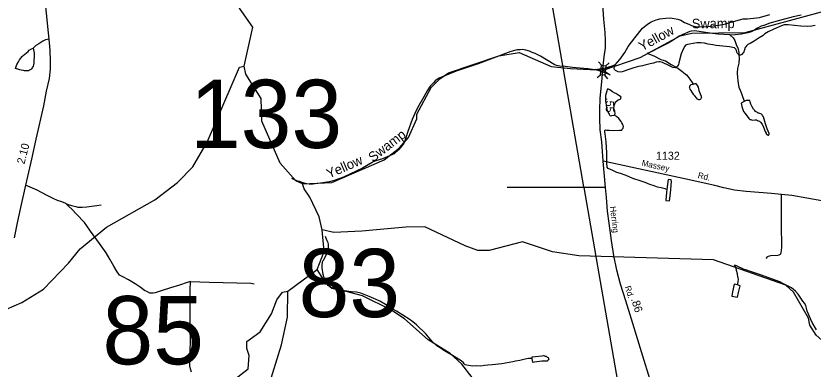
# Model space of a CAD drawing. Extents: x 2206922 to 2357709, y 510027 to 673830.
# Drawn here: x 2263859 to 2276310, y 553495 to 559014 of the extents above; entities that cross this region are included whole.
import ezdxf

# ---------------------------------------------------------------- set-up
doc = ezdxf.new("R2010")
doc.units = 0
for name, color, linetype in [('Exist Hydrographic Creek Single Shore', 7, 'Continuous'), ('Exist Hydrographic Creek Single Shore Label', 7, 'Continuous'), ('Exist Hydrographic Lake Shore', 7, 'Continuous'), ('Exist Hydrographic Misc Water Feature', 7, 'Continuous'), ('Exist Road Non-System Type 51', 7, 'Continuous'), ('Exist Road Secondary Mileage Hundredths English Label', 7, 'Continuous'), ('Exist Road Secondary Structure Standard Bridge Attributed CELL', 7, 'Continuous'), ('Exist Road Secondary Structure Standard Bridge CELL', 7, 'Continuous'), ('Exist Road Secondary Structure Standard Bridge Number Label', 7, 'Continuous'), ('Exist Road Secondary Type 51 Attributed', 7, 'Continuous'), ('Exist Road Secondary Type 51 Label', 7, 'Continuous'), ('Exist Road Secondary Type 51 Number Label', 7, 'Continuous'), ('Exist Utilities Electrical Transmission Line', 7, 'Continuous')]:
    doc.layers.add(name, color=color, linetype=linetype)

msp = doc.modelspace()

# ---------------------------------------------------------------- linework, layer by layer
at = {"layer": 'Exist Hydrographic Creek Single Shore'}
msp.add_line((2268107, 554712), (2268562, 555050), dxfattribs=at)
for points in [[(2267424, 558228), (2267560, 558839), (2267349, 559135), (2267331, 559260), (2267380, 559453), (2267328, 559627), (2267235, 559760), (2266486, 560553), (2266461, 560645)], [(2268333, 556390), (2268791, 556410), (2269612, 556767), (2269852, 556953), (2269992, 557114), (2270123, 557406), (2270122, 557479), (2270343, 557897), (2270483, 558032), (2270615, 558124), (2271404, 558391), (2271720, 558443), (2272222, 558223), (2272522, 558194), (2273032, 558165), (2273612, 558363), (2274233, 558701), (2274416, 558746), (2275249, 558753), (2276636, 559131)], [(2268333, 556390), (2268233, 556438), (2267988, 556712), (2267699, 557367), (2267687, 557724), (2267451, 558103), (2267424, 558228)], [(2268640, 555669), (2268596, 555876), (2268452, 556181), (2268359, 556314), (2268333, 556390)], [(2268562, 555050), (2268676, 555333), (2268640, 555669)], [(2273868, 548869), (2273876, 548922), (2273396, 549397), (2273278, 549596), (2272916, 549984), (2272047, 551271), (2271742, 551749), (2271548, 551920), (2271059, 552550), (2271032, 552833), (2271073, 552874), (2271062, 553199), (2270985, 553365), (2270825, 553571), (2270640, 553736), (2270297, 553949), (2269927, 554282), (2269717, 554420), (2269274, 554639), (2268781, 554770), (2268664, 554894), (2268562, 555050)]]:
    msp.add_lwpolyline(points, dxfattribs=at)
at = {"layer": 'Exist Hydrographic Lake Shore'}
for points in [[(2266676, 552816), (2266798, 553108), (2266914, 553195), (2267213, 553287), (2267486, 553498), (2267500, 553707), (2267466, 553816), (2267465, 553925), (2267672, 554075), (2267852, 554360), (2267934, 554578), (2268024, 554694), (2268107, 554712)], [(2267559, 552840), (2267658, 552911), (2267797, 553203), (2268007, 553871), (2268103, 554305), (2268107, 554712)]]:
    msp.add_lwpolyline(points, dxfattribs=at)
at = {"layer": 'Exist Hydrographic Misc Water Feature'}
msp.add_line((2273221, 558252), (2273218, 558248), dxfattribs=at)
for points in [[(2273218, 558248), (2273221, 558252), (2273292, 558331), (2273371, 558442), (2273424, 558534), (2273527, 558669), (2273645, 558820), (2273697, 558866), (2273739, 558897), (2273784, 558921), (2273860, 558952), (2273918, 558966), (2274010, 558977), (2274078, 558982), (2274143, 558975), (2274196, 558963), (2274246, 558947), (2274300, 558912), (2274370, 558883), (2274412, 558865), (2274467, 558850), (2274544, 558842), (2274661, 558846), (2274836, 558867), (2274948, 558890), (2275013, 558911), (2275217, 558967), (2275287, 558967), (2275474, 558989), (2275633, 559037)], [(2276124, 559027), (2276000, 558998), (2275787, 558940), (2275637, 558903), (2275544, 558866), (2275502, 558855), (2275442, 558821), (2275383, 558786), (2275345, 558766), (2275291, 558751), (2275239, 558741), (2275191, 558731), (2275095, 558718), (2275018, 558713), (2275013, 558717)], [(2276343, 558863), (2276292, 558853), (2276229, 558851), (2276117, 558853), (2275921, 558875), (2275861, 558875), (2275816, 558861), (2275696, 558807), (2275607, 558767), (2275557, 558736), (2275529, 558710), (2275467, 558671), (2275392, 558617), (2275326, 558584), (2275291, 558566), (2275273, 558549), (2275259, 558533), (2275251, 558521), (2275239, 558485), (2275234, 558475), (2275228, 558455), (2275218, 558435), (2275210, 558425), (2275196, 558411), (2275179, 558399), (2275156, 558403), (2275152, 558407)], [(2275013, 558717), (2274823, 558729), (2274740, 558738), (2274631, 558755), (2274465, 558780), (2274413, 558777), (2274387, 558771), (2274350, 558757), (2274304, 558736), (2274218, 558696), (2274127, 558634), (2274045, 558590), (2273900, 558517), (2273792, 558459), (2273717, 558429)], [(2275013, 558717), (2275018, 558713), (2275060, 558674), (2275088, 558628), (2275113, 558550), (2275137, 558514), (2275152, 558440), (2275152, 558407)], [(2275152, 558407), (2275142, 558414), (2275128, 558426), (2275118, 558450), (2275114, 558474), (2275106, 558492), (2275082, 558514), (2275005, 558531), (2274799, 558551), (2274745, 558560), (2274671, 558570), (2274617, 558589), (2274555, 558595), (2274497, 558592), (2274382, 558571), (2274351, 558569), (2274319, 558558), (2274305, 558542), (2274286, 558504), (2274251, 558420), (2274212, 558283), (2274208, 558248), (2274205, 558242), (2274195, 558228), (2274181, 558216), (2274174, 558211)], [(2273218, 558248), (2273169, 558230), (2273113, 558211), (2273088, 558203), (2273018, 558188), (2272902, 558171), (2272794, 558187), (2272551, 558210), (2272439, 558221), (2272353, 558230), (2272304, 558240), (2272265, 558257), (2272052, 558383), (2271968, 558429), (2271924, 558444), (2271882, 558461), (2271823, 558479), (2271771, 558487), (2271737, 558486), (2271688, 558484), (2271588, 558459), (2271078, 558264), (2270737, 558149), (2270506, 558057), (2270472, 558042), (2270445, 558026), (2270407, 557998), (2270385, 557972), (2270329, 557915), (2270282, 557843), (2270229, 557749), (2270133, 557579), (2270090, 557489), (2270049, 557397), (2269982, 557208), (2269957, 557122), (2269935, 557064), (2269916, 557024), (2269894, 556988), (2269837, 556921), (2269768, 556857), (2269583, 556781), (2269481, 556750), (2269439, 556731), (2269422, 556721), (2269272, 556636), (2268974, 556495), (2268830, 556440), (2268752, 556423), (2268655, 556404), (2268497, 556387), (2268437, 556384), (2268405, 556388), (2268361, 556400), (2268315, 556415), (2268277, 556433), (2268269, 556428), (2268166, 556471)], [(2273717, 558429), (2273755, 558417), (2273823, 558388), (2273932, 558331), (2274004, 558310), (2274096, 558255), (2274174, 558211)], [(2275152, 558407), (2275155, 558353), (2275151, 558276), (2275138, 558236), (2275132, 558192), (2275127, 558124), (2275130, 558048), (2275136, 558005), (2275140, 557959), (2275153, 557899), (2275172, 557851), (2275192, 557799), (2275214, 557737), (2275223, 557713), (2275235, 557676)], [(2261251, 553948), (2262289, 554291), (2262737, 554469), (2263087, 554508), (2263529, 554411), (2263712, 554430), (2263953, 554533), (2264292, 554743), (2264680, 555148), (2264861, 555374), (2265274, 555710), (2266028, 556141), (2266384, 556413), (2266623, 556657), (2266844, 557040), (2267350, 558213), (2267424, 558228)], [(2274174, 558211), (2274155, 558201), (2274121, 558207), (2274091, 558223), (2274036, 558252), (2273982, 558277), (2273960, 558287), (2273922, 558295), (2273902, 558295), (2273858, 558290), (2273816, 558278), (2273764, 558267), (2273685, 558243), (2273647, 558232), (2273585, 558222), (2273511, 558201), (2273431, 558174), (2273331, 558142), (2273304, 558137), (2273266, 558139), (2273244, 558149), (2273224, 558162), (2273209, 558174), (2273203, 558186), (2273204, 558198), (2273209, 558220), (2273211, 558234), (2273218, 558248), (2273221, 558252)], [(2274174, 558211), (2274199, 558197), (2274263, 558152), (2274311, 558111), (2274332, 558091), (2274356, 558065), (2274388, 558027), (2274423, 557972), (2274437, 557948)], [(2274437, 557948), (2274469, 557956), (2274483, 557960), (2274483, 557945), (2274501, 557928), (2274514, 557899), (2274526, 557847), (2274549, 557795), (2274561, 557759), (2274563, 557751), (2274567, 557739), (2274565, 557733), (2274565, 557729), (2274559, 557717), (2274549, 557709), (2274537, 557703), (2274533, 557703), (2274525, 557705), (2274515, 557709), (2274507, 557715), (2274489, 557736), (2274463, 557764), (2274449, 557782), (2274404, 557850), (2274392, 557867), (2274386, 557889), (2274381, 557901), (2274383, 557911), (2274387, 557922), (2274409, 557940), (2274437, 557948)], [(2273204, 557464), (2273210, 557468), (2273213, 557473), (2273218, 557485), (2273214, 557527), (2273201, 557566), (2273203, 557605), (2273207, 557624), (2273213, 557640), (2273221, 557655), (2273228, 557669), (2273236, 557679), (2273264, 557701), (2273298, 557713), (2273302, 557717), (2273306, 557723), (2273310, 557737), (2273312, 557750), (2273307, 557754), (2273302, 557755), (2273279, 557769), (2273245, 557791), (2273229, 557799), (2273213, 557809), (2273177, 557828), (2273135, 557858), (2273117, 557867), (2273112, 557868), (2273099, 557871), (2273093, 557867), (2273087, 557839), (2273068, 557771), (2273066, 557727), (2273066, 557681), (2273079, 557617), (2273091, 557552), (2273116, 557496), (2273128, 557476), (2273136, 557460), (2273150, 557452), (2273168, 557456), (2273200, 557461), (2273204, 557464)], [(2275235, 557676), (2275189, 557651), (2275200, 557599), (2275225, 557522), (2275251, 557490), (2275308, 557410), (2275322, 557394), (2275336, 557393), (2275350, 557389), (2275368, 557387), (2275406, 557389), (2275425, 557390), (2275444, 557380), (2275452, 557376), (2275472, 557370), (2275490, 557354), (2275514, 557322), (2275537, 557273), (2275562, 557207), (2275576, 557179), (2275580, 557169), (2275594, 557159), (2275598, 557153), (2275606, 557150), (2275614, 557150), (2275620, 557154), (2275622, 557159), (2275626, 557166), (2275626, 557178), (2275595, 557249), (2275568, 557329), (2275535, 557436), (2275523, 557459), (2275517, 557470), (2275507, 557478), (2275479, 557488), (2275465, 557492), (2275450, 557494), (2275441, 557502), (2275423, 557515), (2275413, 557521), (2275400, 557535), (2275378, 557557), (2275358, 557593), (2275341, 557633), (2275329, 557671), (2275321, 557693), (2275313, 557694), (2275267, 557690), (2275235, 557676)], [(2274025, 556301), (2274013, 556305), (2274001, 556311), (2273939, 556326), (2273882, 556340), (2273826, 556357), (2273760, 556380), (2273688, 556408), (2273626, 556431), (2273495, 556474), (2273391, 556519), (2273303, 556552), (2273245, 556567), (2273181, 556597), (2273108, 556630), (2273094, 556648), (2273096, 556654), (2273090, 556714), (2273089, 556766), (2273088, 556876), (2273080, 557048), (2273067, 557129), (2273061, 557169), (2273059, 557199), (2273059, 557211), (2273059, 557225), (2273064, 557229), (2273069, 557236), (2273091, 557230), (2273126, 557226), (2273190, 557224), (2273289, 557228), (2273307, 557226), (2273321, 557228), (2273330, 557244), (2273344, 557260), (2273344, 557270), (2273348, 557278), (2273348, 557292), (2273344, 557298), (2273339, 557316), (2273321, 557342), (2273311, 557362), (2273279, 557411), (2273239, 557441), (2273204, 557464)], [(2274025, 556301), (2274019, 556259), (2274009, 556129), (2274070, 556126), (2274083, 556246), (2274101, 556425), (2274095, 556454), (2274045, 556459), (2274025, 556301)], [(2278068, 553907), (2277652, 553880), (2276853, 553738), (2276628, 553786), (2276359, 554024), (2276258, 554180), (2276240, 554289), (2276003, 554697), (2275885, 554804), (2274757, 555201), (2272650, 555263), (2272241, 555327), (2271773, 555481), (2271250, 555350), (2271075, 555347), (2270874, 555420), (2270247, 555715), (2269947, 555714), (2269264, 555649), (2268823, 555629), (2268640, 555669)], [(2268691, 555571), (2268695, 555555), (2268717, 555503), (2268729, 555475), (2268736, 555440), (2268736, 555414), (2268734, 555378), (2268725, 555337), (2268709, 555295), (2268658, 555187), (2268654, 555185)], [(2270876, 553559), (2270862, 553575), (2270850, 553590), (2270813, 553622), (2270663, 553715), (2270541, 553786), (2270484, 553825), (2270434, 553858), (2270377, 553908), (2270339, 553951), (2270262, 554047), (2270117, 554187), (2270058, 554233), (2270000, 554274), (2269803, 554398), (2269721, 554449), (2269634, 554505), (2269542, 554556), (2269485, 554583), (2269377, 554630), (2269245, 554681), (2269178, 554696), (2269094, 554701), (2268991, 554718), (2268878, 554735), (2268794, 554756), (2268764, 554778), (2268738, 554802), (2268716, 554834), (2268685, 554885), (2268656, 554975), (2268641, 555075), (2268641, 555127), (2268654, 555185)], [(2275128, 554810), (2275140, 554856), (2275144, 554900), (2275141, 554918), (2275137, 554934), (2275129, 554984), (2275114, 555034), (2275108, 555072), (2275085, 555121)], [(2276364, 554110), (2276299, 554220), (2276271, 554281), (2276240, 554351), (2276218, 554399), (2276207, 554446), (2276195, 554486), (2276177, 554522), (2276152, 554558), (2276077, 554667), (2276036, 554713), (2275973, 554762), (2275902, 554803), (2275848, 554829), (2275790, 554858), (2275489, 554965), (2275413, 554991), (2275334, 555018), (2275276, 555041), (2275234, 555051), (2275115, 555110), (2275085, 555121)], [(2275128, 554810), (2275080, 554824), (2275053, 554702), (2275044, 554635), (2275132, 554616), (2275146, 554692), (2275171, 554797), (2275128, 554810)], [(2271921, 553662), (2271907, 553660), (2271863, 553658), (2271813, 553649), (2271731, 553629), (2271664, 553618), (2271620, 553606), (2271450, 553576), (2271300, 553561), (2271232, 553558), (2271180, 553552), (2271123, 553541), (2271056, 553544), (2270986, 553542), (2270876, 553559)], [(2271921, 553662), (2271923, 553688), (2271976, 553693), (2272076, 553704), (2272102, 553708), (2272113, 553704), (2272120, 553698), (2272141, 553695), (2272157, 553681), (2272171, 553673), (2272179, 553665), (2272179, 553657), (2272183, 553653), (2272173, 553637), (2272167, 553627), (2272159, 553619), (2272133, 553617), (2272111, 553618), (2272073, 553616), (2271961, 553601), (2271939, 553599), (2271935, 553603), (2271921, 553655), (2271921, 553662)]]:
    msp.add_lwpolyline(points, dxfattribs=at)
at = {"layer": 'Exist Road Non-System Type 51'}
for p, q in [((2272733, 556334), (2271532, 556334)), ((2273067, 556334), (2272733, 556334))]:
    msp.add_line(p, q, dxfattribs=at)
for points in [[(2264371, 558653), (2264323, 558639), (2264280, 558619), (2264214, 558580), (2264170, 558551), (2264128, 558512)], [(2263854, 558191), (2263871, 558254), (2263897, 558295), (2263915, 558326), (2263958, 558378), (2263970, 558394), (2263998, 558417), (2264023, 558439), (2264049, 558459), (2264065, 558478), (2264102, 558502), (2264128, 558512)], [(2264128, 558512), (2264146, 558431), (2264146, 558375), (2264140, 558316), (2264139, 558275), (2264134, 558248), (2264127, 558228), (2264118, 558215), (2264113, 558203), (2264101, 558189), (2264092, 558177), (2264069, 558167), (2264055, 558158), (2264037, 558154), (2264014, 558154), (2263991, 558157), (2263977, 558160), (2263941, 558165), (2263919, 558171), (2263903, 558176), (2263854, 558191)], [(2264637, 556080), (2264576, 556106), (2264510, 556131), (2264443, 556158), (2264334, 556215), (2264192, 556289), (2264007, 556367)], [(2275576, 555226), (2275586, 555234), (2275596, 555250), (2275612, 555260), (2275650, 555267), (2275760, 555276), (2275779, 555282), (2275801, 555292), (2275811, 555312), (2275822, 555393), (2275819, 555758), (2275815, 556225)], [(2264637, 556080), (2264690, 556064), (2264749, 556046), (2264792, 556034), (2264828, 556026), (2264862, 556025), (2264895, 556025), (2264968, 556030), (2265040, 556039), (2265121, 556052), (2265189, 556062)], [(2266585, 554862), (2266534, 554848), (2266416, 554808), (2266274, 554763), (2266126, 554715), (2266033, 554684), (2266002, 554679), (2265975, 554679), (2265952, 554683), (2265914, 554701), (2265867, 554724), (2265797, 554776), (2265722, 554828), (2265616, 554889), (2265538, 554929), (2265495, 554951), (2265475, 554963), (2265466, 554978), (2265439, 555012), (2265389, 555102), (2265324, 555210), (2265267, 555309), (2265164, 555456), (2265026, 555652), (2264967, 555735), (2264929, 555784), (2264805, 555917), (2264733, 555994), (2264679, 556041), (2264637, 556080)], [(2266601, 553448), (2266588, 553500), (2266576, 553545), (2266576, 553583), (2266579, 553769), (2266585, 553938), (2266581, 554121), (2266579, 554395), (2266583, 554602), (2266583, 554726), (2266585, 554862)], [(2266585, 554862), (2266875, 554853), (2267527, 554836), (2267579, 554828)]]:
    msp.add_lwpolyline(points, dxfattribs=at)
at = {"layer": 'Exist Road Secondary Structure Standard Bridge Attributed CELL'}
msp.add_lwpolyline([(2273140, 558093), (2272911, 558176), (2273151, 558218), (2273032, 558165)], close=True, dxfattribs=at)
at = {"layer": 'Exist Road Secondary Structure Standard Bridge CELL'}
for p, q in [((2273004, 558243), (2272961, 558297)), ((2273073, 558236), (2273126, 558280)), ((2272936, 558049), (2272989, 558093)), ((2273103, 558032), (2273059, 558086))]:
    msp.add_line(p, q, dxfattribs=at)
msp.add_lwpolyline([(2272989, 558093), (2273004, 558243), (2273074, 558236), (2273059, 558086)], close=True, dxfattribs=at)
at = {"layer": 'Exist Road Secondary Type 51 Attributed'}
for points in [[(2263982, 562478), (2264023, 561998), (2264109, 561165), (2264207, 560218), (2264247, 559779), (2264301, 559369), (2264361, 558748), (2264371, 558653), (2264389, 558478), (2264396, 558307), (2264391, 558180), (2264376, 558037), (2264332, 557840), (2264288, 557611), (2264168, 557087), (2264100, 556775), (2264007, 556367), (2263929, 556018), (2263876, 555779), (2263830, 555547)], [(2273026, 558165), (2273028, 558189), (2273050, 558375), (2273067, 558517), (2273067, 558631), (2273064, 558755), (2273042, 558964), (2273024, 559198), (2272994, 559440), (2272975, 559650)], [(2273034, 556743), (2273010, 557044), (2272987, 557234), (2272978, 557418), (2272980, 557539), (2272987, 557729), (2273010, 557985), (2273026, 558165)], [(2276448, 556123), (2275978, 556206), (2275815, 556225), (2275662, 556240), (2275263, 556272), (2275085, 556292), (2274916, 556329), (2274774, 556361), (2274326, 556464), (2273034, 556743)], [(2274079, 552352), (2273992, 552616), (2273888, 552937), (2273782, 553274), (2273632, 553762), (2273574, 553950), (2273472, 554275), (2273384, 554560), (2273303, 554823), (2273243, 555038), (2273200, 555268), (2273162, 555504), (2273123, 555774), (2273101, 555961), (2273084, 556177), (2273067, 556334), (2273034, 556743)]]:
    msp.add_lwpolyline(points, dxfattribs=at)
at = {"layer": 'Exist Utilities Electrical Transmission Line'}
for points in [[(2272733, 556334), (2272731, 556345), (2272158, 559658), (2272156, 559673)], [(2273478, 552047), (2273473, 552078), (2272733, 556334)]]:
    msp.add_lwpolyline(points, dxfattribs=at)

# ---------------------------------------------------------------- texts
at = {"layer": 'Exist Hydrographic Creek Single Shore Label'}
for s, rotation, p in [('Swamp', 0.4267, (2274417, 558819)), ('Yellow', 28.5866, (2273638, 558459)), ('Swamp', 37.6678, (2269436, 556723)), ('Yellow', 23.5182, (2268749, 556471))]:
    msp.add_text(s, height=150, rotation=rotation, dxfattribs=at).set_placement(p)
at = {"layer": 'Exist Road Secondary Mileage Hundredths English Label'}
for s, rotation, p in [('.55', 268.3232, (2273078, 557738)), ('2.10', 75.7695, (2263991, 556689)), ('.86', 287.2639, (2273465, 554589))]:
    msp.add_text(s, height=125, rotation=rotation, dxfattribs=at).set_placement(p)
at = {"layer": 'Exist Road Secondary Structure Standard Bridge Number Label'}
for s, p in [('133', (2266576, 556950)), ('83', (2268274, 554307)), ('85', (2265210, 553569))]:
    msp.add_text(s, height=1066.3, dxfattribs=at).set_placement(p)
at = {"layer": 'Exist Road Secondary Type 51 Label'}
for s, rotation, p in [('Massey', 347.4642, (2273627, 556675)), ('Rd.', 347.1014, (2274503, 556481)), ('Herring', 276.889, (2273137, 556033)), ('Rd.', 287.0121, (2273368, 554780))]:
    msp.add_text(s, height=95, rotation=rotation, dxfattribs=at).set_placement(p)
at = {"layer": 'Exist Road Secondary Type 51 Number Label'}
msp.add_text('1132', height=125, dxfattribs=at).set_placement((2273857, 556766))

doc.saveas('drawing.dxf')
